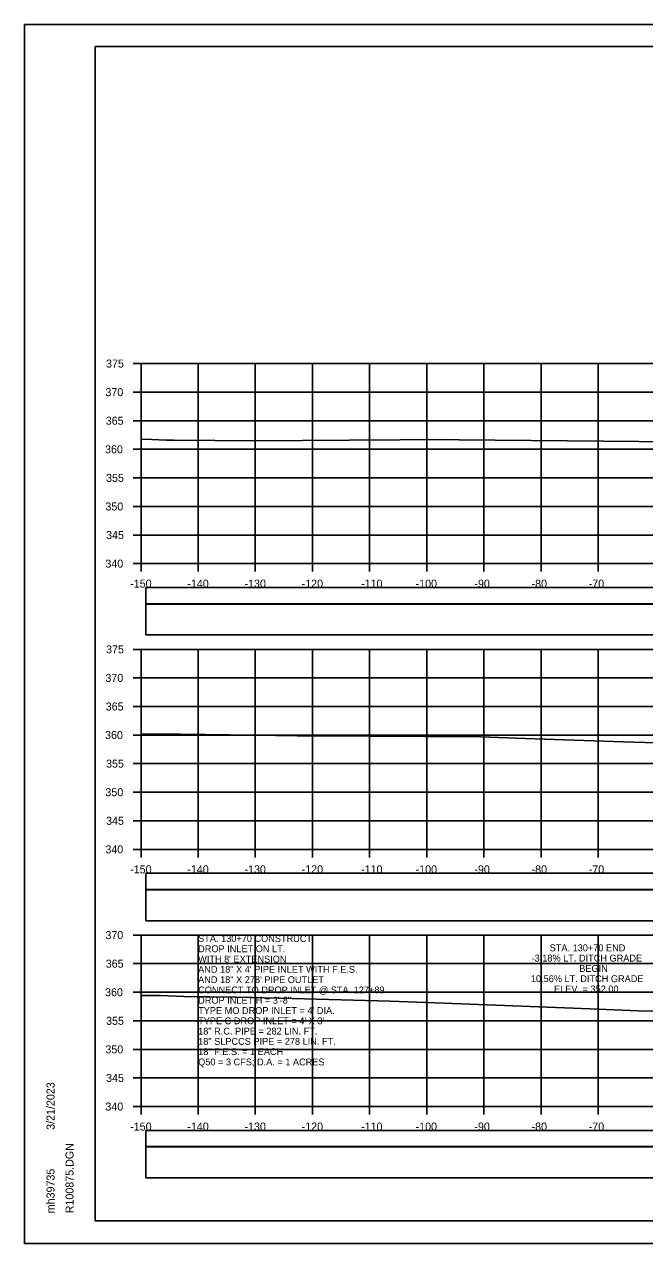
# Model space of a CAD drawing. Extents: x 1368122 to 1710785, y 373130 to 557566.
# Drawn here: x 1368518.5 to 1368627, y 377610.4 to 377823.8 of the extents above; entities that cross this region are included whole.
import ezdxf

# ---------------------------------------------------------------- set-up
doc = ezdxf.new("R2010")
doc.units = 0
for name, color, linetype in [('R_Alt Surface', 7, 'Continuous'), ('R_Axis', 7, 'Continuous'), ('R_Axis Annot', 7, 'Continuous'), ('R_Border', 7, 'Continuous'), ('R_Exist Surface', 7, 'Continuous'), ('R_Grid', 7, 'Continuous'), ('R_No Plot', 7, 'Continuous'), ('R_Water Annot', 7, 'Continuous'), ('R_Xsect Elev', 7, 'Continuous')]:
    doc.layers.add(name, color=color, linetype=linetype)

msp = doc.modelspace()

# ---------------------------------------------------------------- linework, layer by layer
for points in [[(1368539.73, 377716.93), (1368838.03, 377716.93), (1368838.03, 377722.34), (1368539.73, 377722.34)], [(1368539.73, 377666.93), (1368838.03, 377666.93), (1368838.03, 377672.34), (1368539.73, 377672.34)], [(1368539.73, 377621.93), (1368838.03, 377621.93), (1368838.03, 377627.34), (1368539.73, 377627.34)]]:
    msp.add_lwpolyline(points, close=True)
at = {"layer": 'R_Alt Surface'}
for points in [[(1368539.73, 377722.4), (1368838.03, 377722.4), (1368838.03, 377725.22), (1368539.73, 377725.22)], [(1368539.73, 377672.4), (1368838.03, 377672.4), (1368838.03, 377675.22), (1368539.73, 377675.22)], [(1368539.73, 377627.4), (1368838.03, 377627.4), (1368838.03, 377630.22), (1368539.73, 377630.22)]]:
    msp.add_lwpolyline(points, close=True, dxfattribs=at)
at = {"layer": 'R_Axis'}
for p, q in [((1368537.48, 377764.41), (1368538.88, 377764.41)), ((1368538.88, 377729.41), (1368538.88, 377764.41)), ((1368537.48, 377759.41), (1368538.88, 377759.41)), ((1368537.48, 377754.41), (1368538.88, 377754.41)), ((1368537.48, 377749.41), (1368538.88, 377749.41)), ((1368537.48, 377744.41), (1368538.88, 377744.41)), ((1368537.48, 377739.41), (1368538.88, 377739.41)), ((1368537.48, 377734.41), (1368538.88, 377734.41)), ((1368537.48, 377729.41), (1368538.88, 377729.41)), ((1368538.88, 377729.41), (1368838.88, 377729.41)), ((1368538.88, 377728.01), (1368538.88, 377729.41)), ((1368548.88, 377728.01), (1368548.88, 377729.41)), ((1368558.88, 377728.01), (1368558.88, 377729.41)), ((1368568.88, 377728.01), (1368568.88, 377729.41)), ((1368578.88, 377728.01), (1368578.88, 377729.41)), ((1368588.88, 377728.01), (1368588.88, 377729.41)), ((1368598.88, 377728.01), (1368598.88, 377729.41)), ((1368608.88, 377728.01), (1368608.88, 377729.41)), ((1368618.88, 377728.01), (1368618.88, 377729.41)), ((1368537.48, 377714.41), (1368538.88, 377714.41)), ((1368538.88, 377679.41), (1368538.88, 377714.41)), ((1368537.48, 377709.41), (1368538.88, 377709.41)), ((1368537.48, 377704.41), (1368538.88, 377704.41)), ((1368537.48, 377699.41), (1368538.88, 377699.41)), ((1368537.48, 377694.41), (1368538.88, 377694.41)), ((1368537.48, 377689.41), (1368538.88, 377689.41)), ((1368537.48, 377684.41), (1368538.88, 377684.41)), ((1368537.48, 377679.41), (1368538.88, 377679.41)), ((1368538.88, 377679.41), (1368838.88, 377679.41)), ((1368538.88, 377678.01), (1368538.88, 377679.41)), ((1368548.88, 377678.01), (1368548.88, 377679.41)), ((1368558.88, 377678.01), (1368558.88, 377679.41)), ((1368568.88, 377678.01), (1368568.88, 377679.41)), ((1368578.88, 377678.01), (1368578.88, 377679.41)), ((1368588.88, 377678.01), (1368588.88, 377679.41)), ((1368598.88, 377678.01), (1368598.88, 377679.41)), ((1368608.88, 377678.01), (1368608.88, 377679.41)), ((1368618.88, 377678.01), (1368618.88, 377679.41)), ((1368537.48, 377664.41), (1368538.88, 377664.41)), ((1368538.88, 377634.41), (1368538.88, 377664.41)), ((1368537.48, 377659.41), (1368538.88, 377659.41)), ((1368537.48, 377654.41), (1368538.88, 377654.41)), ((1368537.48, 377649.41), (1368538.88, 377649.41)), ((1368537.48, 377644.41), (1368538.88, 377644.41)), ((1368537.48, 377639.41), (1368538.88, 377639.41)), ((1368537.48, 377634.41), (1368538.88, 377634.41)), ((1368538.88, 377634.41), (1368838.88, 377634.41)), ((1368538.88, 377633.01), (1368538.88, 377634.41)), ((1368548.88, 377633.01), (1368548.88, 377634.41)), ((1368558.88, 377633.01), (1368558.88, 377634.41)), ((1368568.88, 377633.01), (1368568.88, 377634.41)), ((1368578.88, 377633.01), (1368578.88, 377634.41)), ((1368588.88, 377633.01), (1368588.88, 377634.41)), ((1368598.88, 377633.01), (1368598.88, 377634.41)), ((1368608.88, 377633.01), (1368608.88, 377634.41)), ((1368618.88, 377633.01), (1368618.88, 377634.41))]:
    msp.add_line(p, q, dxfattribs=at)
at = {"layer": 'R_Border'}
for p, q in [((1368530.88, 377819.87), (1368847.06, 377819.87)), ((1368530.88, 377614.41), (1368530.88, 377819.87)), ((1368530.88, 377614.41), (1368530.88, 377614.41)), ((1368847.06, 377614.41), (1368530.88, 377614.41))]:
    msp.add_line(p, q, dxfattribs=at)
at = {"layer": 'R_Exist Surface'}
for points in [[(1368538.88, 377751.18), (1368540.79, 377751.11), (1368543.27, 377751.02), (1368544.67, 377751), (1368558.89, 377750.91), (1368575.38, 377751), (1368593.02, 377751.1), (1368594.58, 377751.09), (1368619.83, 377750.82), (1368650.71, 377750.55)], [(1368538.88, 377699.63), (1368545.81, 377699.54), (1368558.67, 377699.39), (1368566.2, 377699.3), (1368566.27, 377699.3), (1368566.6, 377699.29), (1368569.02, 377699.3), (1368598.36, 377699.1), (1368606.13, 377698.83), (1368623.33, 377698.2), (1368636.57, 377697.84)], [(1368538.88, 377653.85), (1368542.3, 377653.84), (1368546.37, 377653.65), (1368555.53, 377653.56), (1368565.36, 377653.3), (1368582.5, 377652.86), (1368594.96, 377652.38), (1368617.48, 377651.49), (1368625.85, 377651.17), (1368644.76, 377650.86)]]:
    msp.add_lwpolyline(points, dxfattribs=at)
at = {"layer": 'R_Grid'}
for p, q in [((1368538.88, 377764.41), (1368838.88, 377764.41)), ((1368538.88, 377729.41), (1368538.88, 377764.41)), ((1368548.88, 377729.41), (1368548.88, 377764.41)), ((1368558.88, 377729.41), (1368558.88, 377764.41)), ((1368568.88, 377729.41), (1368568.88, 377764.41)), ((1368578.88, 377729.41), (1368578.88, 377764.41)), ((1368588.88, 377729.41), (1368588.88, 377764.41)), ((1368598.88, 377729.41), (1368598.88, 377764.41)), ((1368608.88, 377729.41), (1368608.88, 377764.41)), ((1368618.88, 377729.41), (1368618.88, 377764.41)), ((1368538.88, 377759.41), (1368838.88, 377759.41)), ((1368538.88, 377754.41), (1368838.88, 377754.41)), ((1368538.88, 377749.41), (1368838.88, 377749.41)), ((1368538.88, 377744.41), (1368838.88, 377744.41)), ((1368538.88, 377739.41), (1368838.88, 377739.41)), ((1368538.88, 377734.41), (1368838.88, 377734.41)), ((1368538.88, 377729.41), (1368838.88, 377729.41)), ((1368538.88, 377714.41), (1368838.88, 377714.41)), ((1368538.88, 377679.41), (1368538.88, 377714.41)), ((1368548.88, 377679.41), (1368548.88, 377714.41)), ((1368558.88, 377679.41), (1368558.88, 377714.41)), ((1368568.88, 377679.41), (1368568.88, 377714.41)), ((1368578.88, 377679.41), (1368578.88, 377714.41)), ((1368588.88, 377679.41), (1368588.88, 377714.41)), ((1368598.88, 377679.41), (1368598.88, 377714.41)), ((1368608.88, 377679.41), (1368608.88, 377714.41)), ((1368618.88, 377679.41), (1368618.88, 377714.41)), ((1368538.88, 377709.41), (1368838.88, 377709.41)), ((1368538.88, 377704.41), (1368838.88, 377704.41)), ((1368538.88, 377699.41), (1368838.88, 377699.41)), ((1368538.88, 377694.41), (1368838.88, 377694.41)), ((1368538.88, 377689.41), (1368838.88, 377689.41)), ((1368538.88, 377684.41), (1368838.88, 377684.41)), ((1368538.88, 377679.41), (1368838.88, 377679.41)), ((1368538.88, 377664.41), (1368838.88, 377664.41)), ((1368538.88, 377634.41), (1368538.88, 377664.41)), ((1368548.88, 377634.41), (1368548.88, 377664.41)), ((1368558.88, 377634.41), (1368558.88, 377664.41)), ((1368568.88, 377634.41), (1368568.88, 377664.41)), ((1368578.88, 377634.41), (1368578.88, 377664.41)), ((1368588.88, 377634.41), (1368588.88, 377664.41)), ((1368598.88, 377634.41), (1368598.88, 377664.41)), ((1368608.88, 377634.41), (1368608.88, 377664.41)), ((1368618.88, 377634.41), (1368618.88, 377664.41)), ((1368538.88, 377659.41), (1368838.88, 377659.41)), ((1368538.88, 377654.41), (1368838.88, 377654.41)), ((1368538.88, 377649.41), (1368838.88, 377649.41)), ((1368538.88, 377644.41), (1368838.88, 377644.41)), ((1368538.88, 377639.41), (1368838.88, 377639.41)), ((1368538.88, 377634.41), (1368838.88, 377634.41))]:
    msp.add_line(p, q, dxfattribs=at)
at = {"layer": 'R_No Plot'}
for p, q in [((1368518.48, 377823.76), (1368851.81, 377823.76)), ((1368518.48, 377610.43), (1368851.81, 377610.43))]:
    msp.add_line(p, q, dxfattribs=at)
for points in [[(1368518.47, 377823.76), (1368851.81, 377823.76), (1368851.81, 377610.42), (1368518.47, 377610.42)], [(1368764.8, 377819.87), (1368784.42, 377819.87), (1368784.42, 377809.99), (1368800.53, 377809.99), (1368823.73, 377809.99), (1368823.85, 377781.83), (1368847.06, 377781.83), (1368847.06, 377614.41), (1368530.88, 377614.41), (1368530.88, 377819.87)]]:
    msp.add_lwpolyline(points, close=True, dxfattribs=at)

# ---------------------------------------------------------------- texts
at = {"layer": 'R_Axis Annot'}
for s, p in [('375', (1368532.77, 377763.71)), ('370', (1368532.65, 377758.71)), ('365', (1368532.71, 377753.71)), ('360', (1368532.59, 377748.71)), ('355', (1368532.77, 377743.71)), ('350', (1368532.65, 377738.71)), ('345', (1368532.77, 377733.71)), ('340', (1368532.65, 377728.71)), ('-150', (1368536.99, 377725.21)), ('-140', (1368546.99, 377725.21)), ('-130', (1368556.99, 377725.21)), ('-120', (1368566.99, 377725.21)), ('-110', (1368577.39, 377725.21)), ('-100', (1368586.93, 377725.21)), ('-90', (1368597.22, 377725.21)), ('-80', (1368607.22, 377725.21)), ('-70', (1368617.22, 377725.21)), ('375', (1368532.77, 377713.71)), ('370', (1368532.65, 377708.71)), ('365', (1368532.71, 377703.71)), ('360', (1368532.59, 377698.71)), ('355', (1368532.77, 377693.71)), ('350', (1368532.65, 377688.71)), ('345', (1368532.77, 377683.71)), ('340', (1368532.65, 377678.71)), ('-150', (1368536.99, 377675.21)), ('-140', (1368546.99, 377675.21)), ('-130', (1368556.99, 377675.21)), ('-120', (1368566.99, 377675.21)), ('-110', (1368577.39, 377675.21)), ('-100', (1368586.93, 377675.21)), ('-90', (1368597.22, 377675.21)), ('-80', (1368607.22, 377675.21)), ('-70', (1368617.22, 377675.21)), ('370', (1368532.65, 377663.71)), ('365', (1368532.71, 377658.71)), ('360', (1368532.59, 377653.71)), ('355', (1368532.77, 377648.71)), ('350', (1368532.65, 377643.71)), ('345', (1368532.77, 377638.71)), ('340', (1368532.65, 377633.71)), ('-150', (1368536.99, 377630.21)), ('-140', (1368546.99, 377630.21)), ('-130', (1368556.99, 377630.21)), ('-120', (1368566.99, 377630.21)), ('-110', (1368577.39, 377630.21)), ('-100', (1368586.93, 377630.21)), ('-90', (1368597.22, 377630.21)), ('-80', (1368607.22, 377630.21)), ('-70', (1368617.22, 377630.21))]:
    msp.add_text(s, height=1.4, dxfattribs=at).set_placement(p)
at = {"layer": 'R_Border'}
for s, p in [('3/21/2023', (1368523.75, 377630.33)), ('R100875.DGN', (1368527.07, 377615.73)), ('mh39735', (1368523.75, 377615.73))]:
    msp.add_text(s, height=1.4, rotation=90, dxfattribs=at).set_placement(p)
at = {"layer": 'R_Water Annot'}
for s, p in [('STA. 130+70 CONSTRUCT', (1368548.88, 377663.21)), ('DROP INLET ON LT.', (1368548.88, 377661.41)), ('AND 18" X 4\' PIPE INLET WITH F.E.S.', (1368548.88, 377657.81)), ("WITH 8' EXTENSION", (1368548.88, 377659.61)), ('AND 18" X 278\' PIPE OUTLET', (1368548.88, 377656.01)), ('CONNECT TO DROP INLET @ STA. 127+89', (1368548.88, 377654.21)), ('DROP INLET H = 3\'-8"', (1368548.88, 377652.41)), ("TYPE MO DROP INLET = 4' DIA.", (1368548.88, 377650.61)), ("TYPE C DROP INLET = 4' X 3'", (1368548.88, 377648.81)), ('18" R.C. PIPE = 282 LIN. FT.', (1368548.88, 377647.01)), ('18" SLPCCS PIPE = 278 LIN. FT.', (1368548.88, 377645.21)), ('18" F.E.S. = 1 EACH', (1368548.88, 377643.41)), ('Q50 = 3 CFS; D.A. = 1 ACRES', (1368548.88, 377641.61))]:
    msp.add_text(s, height=1.2, dxfattribs=at).set_placement(p)
at = {"layer": 'R_Xsect Elev'}
for s, p in [('-3.18% LT. DITCH GRADE', (1368607.22, 377659.78)), ('STA. 130+70 END', (1368610.39, 377661.58)), ('BEGIN', (1368615.57, 377657.98)), ('10.56% LT. DITCH GRADE', (1368607.1, 377656.18)), ('ELEV. = 352.00', (1368611.16, 377654.38))]:
    msp.add_text(s, height=1.2, dxfattribs=at).set_placement(p)

doc.saveas('drawing.dxf')
